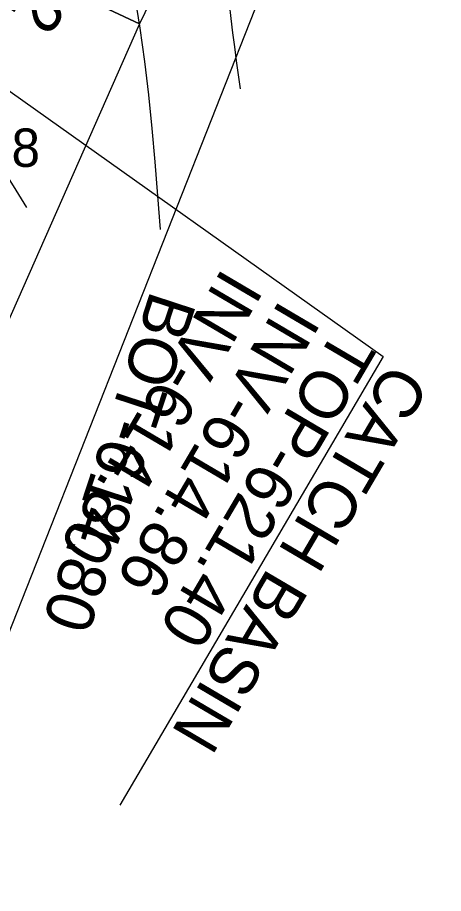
# Model space of a CAD drawing. Extents: x 1729869 to 1735532, y 648588 to 653771.
# Drawn here: x 1730686.6 to 1730731, y 653018.6 to 653109.8 of the extents above; entities that cross this region are included whole.
import ezdxf

# ---------------------------------------------------------------- set-up
doc = ezdxf.new("R2010")
doc.units = 0
for name, color, linetype in [('SURVEY - CONTOURS - Index with Text', 7, 'Continuous'), ('SURVEY - CONTOURS - Intermediate with optional Text', 7, 'Continuous'), ('SURVEY - DRAINAGE - Area Shapes', 7, 'Continuous'), ('SURVEY - DRAINAGE - Storm Sewer Text', 7, 'Continuous'), ('SURVEY - MISCELLANEOUS - Bottom of MH and CB', 7, 'Continuous'), ('SURVEY - NON-TRANSPORTATION - Features - Points - Elevations', 7, 'Continuous'), ('SURVEY - PROPERTY - ROW Lines', 7, 'Continuous'), ('SURVEY - VEGETATION - Features with Text', 7, 'Continuous')]:
    doc.layers.add(name, color=color, linetype=linetype)

msp = doc.modelspace()

# ---------------------------------------------------------------- linework, layer by layer
at = {"layer": 'SURVEY - CONTOURS - Index with Text'}
for points in [[(1730678.083, 653112.294), (1730678.446, 653109.593), (1730679.116, 653106.852), (1730680.023, 653104.135), (1730681.099, 653101.507), (1730682.072, 653099.435), (1730683.102, 653097.452), (1730684.177, 653095.54), (1730685.286, 653093.681), (1730686.418, 653091.857), (1730687.561, 653090.051)], [(1730701.508, 653087.769), (1730701.245, 653091.282), (1730700.967, 653094.792), (1730700.658, 653098.296), (1730700.303, 653101.793), (1730699.886, 653105.279), (1730699.393, 653108.751), (1730698.825, 653112.196)]]:
    msp.add_lwpolyline(points, dxfattribs=at)
at = {"layer": 'SURVEY - CONTOURS - Intermediate with optional Text'}
msp.add_lwpolyline([(1730709.839, 653102.416), (1730709.64, 653103.869), (1730709.443, 653105.325), (1730709.249, 653106.789), (1730709.06, 653108.263), (1730708.879, 653109.753), (1730708.706, 653111.261)], dxfattribs=at)
at = {"layer": 'SURVEY - DRAINAGE - Area Shapes'}
for points in [[(1730578.113, 653171.858), (1730640.066, 653266.655), (1730657.982, 653268.034), (1730748.867, 653211.294), (1730699.312, 653109.177), (1730636.268, 653138.685)], [(1730530.438, 652890.236), (1730534.167, 652921.342), (1730540.828, 652961.789), (1730550.533, 653008.9), (1730547.202, 653081.463), (1730553.059, 653114.555), (1730552.589, 653131.651), (1730578.113, 653171.858), (1730636.268, 653138.685), (1730699.312, 653109.177), (1730683.692, 653073.852), (1730650.911, 653087.208), (1730632.765, 653029.296), (1730615.997, 652974.601), (1730612.273, 652960.894), (1730627.831, 652878.285), (1730591.998, 652884.72), (1730553.867, 652890.695)]]:
    msp.add_lwpolyline(points, close=True, dxfattribs=at)
at = {"layer": 'SURVEY - DRAINAGE - Storm Sewer Text'}
for p, q in [((1730634.828, 653138.334), (1730724.725, 653074.512)), ((1730724.725, 653074.512), (1730697.289, 653027.763))]:
    msp.add_line(p, q, dxfattribs=at)
at = {"layer": 'SURVEY - PROPERTY - ROW Lines'}
msp.add_line((1730712.79, 653114.375), (1730657.609, 652974.614), dxfattribs=at)

# ---------------------------------------------------------------- texts
at = {"layer": 'SURVEY - DRAINAGE - Storm Sewer Text'}
for s, p in [('INV-614.80', (1730708.025, 653083.909)), ('INV-614.86', (1730714.002, 653080.584)), ('TOP-621.40', (1730719.756, 653077.592)), ('CATCH BASIN', (1730725.356, 653074.088))]:
    msp.add_text(s, height=5, rotation=239.52256, dxfattribs=at).set_placement(p)
at = {"layer": 'SURVEY - MISCELLANEOUS - Bottom of MH and CB'}
msp.add_text('BOT-614.80', height=5, rotation=251.85803, dxfattribs=at).set_placement((1730700.53, 653081.536))
at = {"layer": 'SURVEY - NON-TRANSPORTATION - Features - Points - Elevations'}
msp.add_text('EL-631.78', height=4, dxfattribs=at).set_placement((1730664.273, 653094.284))
at = {"layer": 'SURVEY - VEGETATION - Features with Text'}
msp.add_text('12', height=5, rotation=236.60303, dxfattribs=at).set_placement((1730689.738, 653116.633))

doc.saveas('drawing.dxf')
